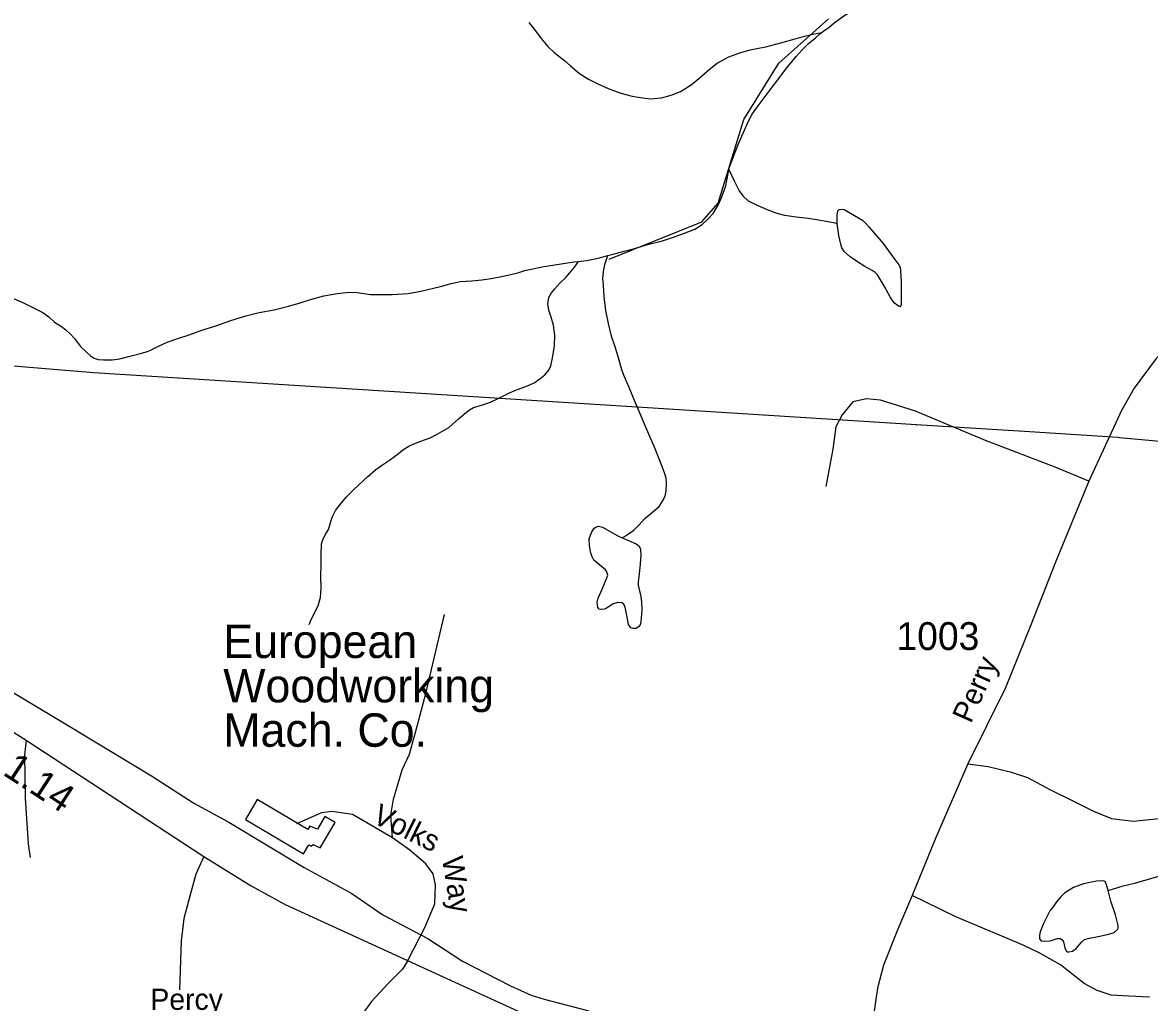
# Model space of a CAD drawing. Extents: x 2126262 to 2293712, y 749403 to 919119.
# Drawn here: x 2170507 to 2175563, y 853973 to 858372 of the extents above; entities that cross this region are included whole.
import ezdxf

# ---------------------------------------------------------------- set-up
doc = ezdxf.new("R2010")
doc.units = 0
for name, color, linetype in [('Exist Cultural Warehouse Building Footprint', 7, 'Continuous'), ('Exist Cultural Warehouse Building Label', 7, 'Continuous'), ('Exist Hydrographic Creek Single Shore', 7, 'Continuous'), ('Exist Hydrographic Misc Water Feature', 7, 'Continuous'), ('Exist Railroad Mainline', 7, 'Continuous'), ('Exist Road Non-System Type 51', 7, 'Continuous'), ('Exist Road Non-System Type 51 Label', 7, 'Continuous'), ('Exist Road Primary NC Attributed', 7, 'Continuous'), ('Exist Road Primary NC Service Mileage Hundredths English Label', 7, 'Continuous'), ('Exist Road Secondary Type 51 Attributed', 7, 'Continuous'), ('Exist Road Secondary Type 51 Label', 7, 'Continuous'), ('Exist Road Secondary Type 51 Number Label', 7, 'Continuous'), ('Exist Utilities Electrical Transmission Line', 7, 'Continuous')]:
    doc.layers.add(name, color=color, linetype=linetype)

msp = doc.modelspace()

# ---------------------------------------------------------------- linework, layer by layer
at = {"layer": 'Exist Cultural Warehouse Building Footprint'}
msp.add_lwpolyline([(2171559.2, 854884), (2171506.7, 854795), (2171767.9, 854640.5), (2171791.7, 854680.8), (2171801.8, 854674.9), (2171810.8, 854682.3), (2171842.9, 854667.5), (2171910.2, 854781.1), (2171863.7, 854808.5), (2171829.7, 854751), (2171796, 854764.1), (2171787.2, 854749.2)], close=True, dxfattribs=at)
at = {"layer": 'Exist Hydrographic Creek Single Shore'}
msp.add_lwpolyline([(2173138.4, 857309.2), (2173554.4, 857477.8), (2173628.4, 857561.6), (2173743.5, 857936.4), (2173900.3, 858189.1), (2174123.4, 858387.8)], dxfattribs=at)
at = {"layer": 'Exist Hydrographic Misc Water Feature'}
for points in [[(2174092.8, 858327.7), (2174102.9, 858335.8), (2174124.8, 858349.9), (2174148.6, 858370), (2174196.4, 858404.3), (2174252.1, 858438.6), (2174298.1, 858462.8), (2174353.8, 858487.1), (2174403.9, 858509.4), (2174431.6, 858527.5), (2174473.4, 858561.8), (2174519.1, 858604), (2174562.8, 858644.3), (2174600.7, 858678.5), (2174632.5, 858706.6), (2174654.6, 858724.7), (2174670.2, 858738.9)], [(2172778.8, 858372.3), (2172809, 858334.5), (2172833.4, 858300.7), (2172863.5, 858264.8), (2172891.6, 858237), (2172939.8, 858199.3), (2172966, 858177.5), (2173006, 858143.6), (2173046.2, 858117.9), (2173084.4, 858098.2), (2173134.6, 858076.4), (2173190.6, 858054.7), (2173242.5, 858041), (2173288.6, 858033.3), (2173324.9, 858029.5), (2173374.5, 858033.8), (2173416.5, 858046), (2173458.6, 858062.2), (2173490.4, 858082.4), (2173514.4, 858098.5), (2173542, 858120.7), (2173564, 858140.8), (2173587.8, 858160.9), (2173623.9, 858189.1), (2173675.5, 858217.4), (2173725.4, 858235.7), (2173771.3, 858249.9), (2173809.2, 858256.2), (2173841.2, 858262.4), (2173909.1, 858280.7), (2173973.1, 858299), (2174014.9, 858311.3), (2174060.8, 858321.5), (2174092.8, 858327.7)], [(2173676.3, 857711.5), (2173676.3, 857715.5), (2173700.1, 857777.7), (2173717.8, 857823.7), (2173739.5, 857875.8), (2173763.1, 857926), (2173781.1, 857960), (2173802.9, 857992.2), (2173838.5, 858040.3), (2173870.3, 858082.5), (2173896, 858114.7), (2173929.8, 858160.9), (2173977.6, 858219.1), (2174005.2, 858249.2), (2174033.1, 858277.4), (2174065.1, 858303.5), (2174084.8, 858321.7), (2174092.8, 858327.7)], [(2173132.5, 857326.6), (2173156.5, 857332.7), (2173206.6, 857345), (2173252.5, 857357.3), (2173316.3, 857377.6), (2173378.2, 857392), (2173428, 857408.2), (2173472.1, 857424.5), (2173523.8, 857444.8), (2173555.8, 857464.9), (2173583.5, 857491.1), (2173605.6, 857515.2), (2173629.4, 857555.3), (2173645, 857589.4), (2173662.8, 857639.5), (2173676.3, 857711.5)], [(2173676.3, 857711.5), (2173700.5, 857661.7), (2173722.9, 857615.8), (2173739.1, 857593.9), (2173763.1, 857572.1), (2173805.3, 857550.3), (2173847.4, 857532.5), (2173891.2, 857516.8), (2173925.5, 857506.9), (2173977.6, 857499.3), (2174031.5, 857493.6), (2174069.6, 857487.8), (2174121.5, 857478.1), (2174151.5, 857472.3), (2174161.5, 857470.3)], [(2174161.5, 857470.3), (2174161.3, 857506.3), (2174165.4, 857526.3), (2174171.3, 857532.3), (2174179.3, 857534.4), (2174193.3, 857532.5), (2174221.4, 857516.6), (2174275.5, 857485), (2174287.6, 857473), (2174303.6, 857455.1), (2174331.9, 857421.3), (2174368, 857379.5), (2174416.4, 857313.8), (2174438.5, 857283.9), (2174444.5, 857274), (2174446.7, 857258), (2174449, 857208), (2174449.4, 857148), (2174449.6, 857108), (2174447.5, 857102), (2174443.6, 857096), (2174435.4, 857100), (2174419.5, 857111.8), (2174413.5, 857119.8), (2174401.2, 857137.8), (2174375, 857187.6), (2174357.1, 857217.5), (2174342.8, 857239.4), (2174332.7, 857249.4), (2174318.8, 857259.2), (2174286.6, 857277.1), (2174248.6, 857300.8), (2174220.3, 857320.7), (2174194.3, 857342.5), (2174182.2, 857360.4), (2174178.1, 857376.4), (2174169.7, 857416.4), (2174161.5, 857470.3)], [(2170458.5, 857135.6), (2170510.5, 857113.9), (2170574.7, 857082.3), (2170598.7, 857070.4), (2170624.8, 857050.6), (2170651, 857026.7), (2170681.1, 857006.9), (2170701.2, 856993), (2170721.3, 856975.2), (2170739.4, 856953.3), (2170767.5, 856917.4), (2170791.9, 856893.5), (2170811.8, 856875.7), (2170827.8, 856865.8), (2170845.8, 856859.9), (2170869.8, 856858), (2170909.8, 856858.2), (2170943.8, 856862.4), (2170981.8, 856872.6), (2171029.7, 856884.9), (2171067.5, 856895.1), (2171081.6, 856901.2), (2171119.6, 856921.4), (2171155.2, 856937.6), (2171203.2, 856953.9), (2171255.1, 856970.2), (2171311.1, 856990.4), (2171374.8, 857010.8), (2171440.9, 857035.2), (2171508.5, 857055.6), (2171568.6, 857069.9), (2171636.5, 857082.2), (2171700.3, 857098.6), (2171748.2, 857112.9), (2171794, 857127.1), (2171858.1, 857145.5), (2171918, 857155.8), (2171971.7, 857162.1), (2172007.8, 857160.3), (2172068.1, 857150.7), (2172116.1, 857150.9), (2172165.7, 857151.2), (2172237.7, 857155.6), (2172293.9, 857165.9), (2172381.6, 857186.4), (2172429.6, 857200.7), (2172471.5, 857208.9), (2172523.5, 857213.2), (2172567.6, 857217.5), (2172609.3, 857223.7), (2172655.4, 857231.9), (2172697.2, 857240.2), (2172729.2, 857248.3), (2172761, 857258.5), (2172839.1, 857274.9), (2172923, 857289.4), (2172980.8, 857297.7), (2173000.7, 857299.8)], [(2171792.3, 855669.5), (2171798.3, 855685.6), (2171816.1, 855719.6), (2171833.7, 855753.8), (2171843.6, 855791.7), (2171847.3, 855833.7), (2171845, 855885.8), (2171846.9, 855939.7), (2171846.5, 855983.7), (2171848.3, 856031.8), (2171854, 856049.7), (2171864.1, 856071.8), (2171879.9, 856095.9), (2171887.9, 856121.9), (2171895.5, 856151.9), (2171911.3, 856182.1), (2171931.4, 856208.1), (2171961.1, 856242.3), (2171990.8, 856272.4), (2172016.9, 856298.6), (2172054.6, 856332.8), (2172092.3, 856365), (2172122.3, 856387.2), (2172154, 856407.3), (2172176, 856423.5), (2172193.8, 856437.6), (2172213.7, 856453.7), (2172239.8, 856469.8), (2172269.5, 856483.9), (2172293.5, 856492.1), (2172335.5, 856508.3), (2172367.3, 856524.5), (2172419.4, 856554.8), (2172463.1, 856593), (2172490.7, 856617.2), (2172512.9, 856633.3), (2172530.5, 856643.4), (2172570.5, 856655.6), (2172606.6, 856667.8), (2172644.3, 856686), (2172686.4, 856706.3), (2172716.3, 856720.4), (2172772.1, 856740.7), (2172802, 856754.9), (2172827.8, 856773), (2172849.8, 856791.1), (2172867.6, 856811.3), (2172877.5, 856831.3), (2172885.3, 856867.3), (2172893, 856919.3), (2172894.9, 856969.3), (2172888.5, 857013.3), (2172878.3, 857049.3), (2172868, 857081.2), (2172864.1, 857109.1), (2172867.8, 857137.1), (2172879.7, 857159.2), (2172893.5, 857175.3), (2172917.4, 857201.4), (2172945.3, 857229.6), (2172983.1, 857273.8), (2173000.7, 857299.8)], [(2173000.7, 857299.8), (2173036.8, 857304), (2173088.9, 857314.3), (2173132.5, 857326.6)], [(2173197.8, 856059.2), (2173207.8, 856065.3), (2173225.6, 856077.4), (2173249.6, 856093.6), (2173273.2, 856117.7), (2173299.3, 856145.8), (2173335.1, 856176), (2173362.8, 856200.2), (2173378.8, 856224.2), (2173390.5, 856246.3), (2173394.6, 856270.3), (2173396.2, 856302.3), (2173394.4, 856326.3), (2173388, 856346.3), (2173373.9, 856386.2), (2173359.5, 856424.1), (2173345.6, 856458), (2173321, 856513.9), (2173298.8, 856565.7), (2173278.5, 856615.6), (2173252.3, 856675.5), (2173228.1, 856733.2), (2173207.8, 856781.1), (2173195.5, 856813.1), (2173183.4, 856857), (2173165.2, 856916.9), (2173148.7, 856964.7), (2173136.2, 857020.7), (2173124.1, 857078.6), (2173117.8, 857128.6), (2173115.5, 857164.5), (2173113.3, 857194.5), (2173111.2, 857224.5), (2173113.1, 857252.5), (2173118.8, 857286.5), (2173132.5, 857326.6)], [(2173197.8, 856059.2), (2173225.8, 856047.4), (2173259.9, 856031.6), (2173274, 856021.7), (2173280, 856007.8), (2173280.4, 855977.8), (2173276.5, 855925.7), (2173272.8, 855883.8), (2173268.7, 855861.8), (2173268.7, 855845.8), (2173281.2, 855795.8), (2173283.3, 855769.8), (2173285.5, 855735.9), (2173281.8, 855681.9), (2173277.7, 855667.8), (2173270.1, 855659.8), (2173260.1, 855651.7), (2173246.1, 855651.7), (2173236.1, 855655.6), (2173225.8, 855669.6), (2173219.9, 855703.5), (2173211.5, 855747.4), (2173205.3, 855761.4), (2173197.3, 855767.4), (2173177.2, 855769.2), (2173153.5, 855761.1), (2173139.5, 855751.1), (2173127.6, 855743), (2173117.6, 855738.9), (2173101.6, 855736.8), (2173093.6, 855738.7), (2173087.6, 855746.7), (2173085.4, 855770.8), (2173089.3, 855788.8), (2173107.1, 855828.8), (2173128.9, 855878.9), (2173132.8, 855890.9), (2173130.5, 855900.9), (2173126.6, 855908.9), (2173122.5, 855914.9), (2173104.5, 855930.8), (2173070.2, 855958.5), (2173064.3, 855970.5), (2173056.1, 855990.5), (2173050.1, 856024.4), (2173049.7, 856054.5), (2173059.5, 856082.5), (2173071.6, 856102.5), (2173079.6, 856106.6), (2173091.5, 856110.7), (2173109.6, 856106.8), (2173143.6, 856087), (2173177.9, 856067.2), (2173197.8, 856059.2)], [(2175378.1, 854476), (2175369.9, 854501.9), (2175363.7, 854515.8), (2175355.7, 854519.8), (2175325.8, 854517.6), (2175267.8, 854505.3), (2175222, 854489.1), (2175184.1, 854464.8), (2175164.2, 854446.8), (2175146.4, 854424.6), (2175130.6, 854402.6), (2175116.6, 854384.5), (2175088.7, 854330.3), (2175075, 854298.2), (2175071.3, 854284.2), (2175069.3, 854270.3), (2175069.3, 854258.3), (2175077.3, 854250.3), (2175091.2, 854248.4), (2175117.2, 854250.5), (2175149.2, 854260.7), (2175163.4, 854260.8), (2175171.4, 854254.8), (2175177.3, 854244.9), (2175183.5, 854218.9), (2175189.6, 854204.9), (2175193.5, 854200.9), (2175201.5, 854201), (2175217.5, 854203.1), (2175235.6, 854217.2), (2175257.3, 854243.3), (2175271.2, 854255.4), (2175293.4, 854261.5), (2175333.4, 854269.7), (2175381.1, 854280), (2175405.1, 854288.1), (2175419.1, 854300.2), (2175423, 854306.2), (2175422.8, 854318.2), (2175410.5, 854366.1), (2175390.4, 854428), (2175378.1, 854476)], [(2175378.1, 854476), (2175445.7, 854496.3), (2175495.8, 854508.6), (2175553.8, 854524.9), (2175609.6, 854541.2)]]:
    msp.add_lwpolyline(points, dxfattribs=at)
at = {"layer": 'Exist Railroad Mainline'}
msp.add_lwpolyline([(2170395.4, 855405.8), (2170748.8, 855193.5), (2170746.6, 855195.3), (2171085.8, 854990.7), (2171085.8, 854990.7), (2171275.8, 854867.8), (2171433.1, 854782.4), (2171770.2, 854579.6), (2171984, 854463), (2172123.4, 854367.3), (2172325, 854260.4), (2172480.7, 854159), (2172696.4, 854048.3), (2172788.9, 854005.8), (2172847.2, 853988.8), (2173048, 853935.8)], dxfattribs=at)
at = {"layer": 'Exist Road Non-System Type 51'}
for points in [[(2175291.7, 856313.9), (2175140.6, 856376.1), (2174828.2, 856496.1), (2174512.9, 856627.4), (2174357.1, 856677.5), (2174292.9, 856683.1), (2174231.5, 856669.1), (2174184.1, 856610.5), (2174156.2, 856557.4), (2174142.3, 856456.9), (2174111.6, 856289.4)], [(2172167.1, 854712), (2172160.1, 854813.9), (2172171.3, 854886.5), (2172210.4, 855017.7), (2172243.8, 855087.5), (2172277.3, 855213.2), (2172316.2, 855359.7), (2172399.9, 855714.3)], [(2170523.8, 855150.1), (2170516.3, 855084), (2170519.1, 854890), (2170531.7, 854684.8), (2170541.4, 854624.7)], [(2174748.8, 855044.3), (2174840.1, 855033.2), (2174937.7, 855008.1), (2175015.8, 854982.9), (2175116.3, 854929.9), (2175216.7, 854879.6), (2175311.5, 854832.2), (2175392.4, 854798.7), (2175490.1, 854787.5), (2175606.5, 854798.6), (2175701.3, 854809.7), (2175804.5, 854854.4), (2175941.2, 854887.9), (2176161.6, 854918.6), (2176292.7, 854941), (2176396, 854982.8), (2176515.9, 855041.5)], [(2172167.1, 854712), (2172051.3, 854780.4), (2171987.2, 854816.7), (2171895.1, 854830.7), (2171847.7, 854825.1), (2171736.1, 854774.8)], [(2172235.3, 854161.7), (2172311.5, 854310.6), (2172356.1, 854416.7), (2172359.6, 854501.2), (2172349.8, 854551.4), (2172316.4, 854596.1), (2172245.2, 854657.5), (2172167.1, 854712)], [(2171320.9, 854628.7), (2171283.9, 854549.9), (2171253.2, 854433.5), (2171231.2, 854350.1), (2171218.1, 854249.1), (2171211.5, 854029.6)], [(2175563.4, 853996.9), (2175471.3, 854001.1), (2175391.8, 854006.7), (2175329.1, 854027.7), (2175269.8, 854059.1), (2175163.8, 854142.8), (2175068.9, 854195.9), (2174999.2, 854229.4), (2174918.3, 854262.9), (2174695.1, 854357.8), (2174498.1, 854453.1)], [(2172235.3, 854161.7), (2172211.5, 854122.6), (2172147.4, 854058.4), (2172072.1, 853977.4), (2172009.3, 853890.9), (2171987, 853811.3), (2172007.9, 853755.5), (2172044.2, 853701), (2172059.5, 853648), (2172053.9, 853622.8), (2172005.1, 853608.9)]]:
    msp.add_lwpolyline(points, dxfattribs=at)
at = {"layer": 'Exist Road Primary NC Attributed'}
msp.add_lwpolyline([(2168931.4, 856172), (2169415.2, 855847.7), (2170523.8, 855150.1), (2171320.9, 854628.7), (2171533, 854497.4), (2171685, 854413.7), (2172906.9, 853853.9), (2173060.3, 853796.6), (2173229.1, 853765.9), (2173797.5, 853716.4), (2174305.2, 853680.1)], dxfattribs=at)
at = {"layer": 'Exist Road Secondary Type 51 Attributed'}
msp.add_lwpolyline([(2177214.5, 858489.1), (2177145.4, 858365.6), (2177029.7, 858186.9), (2176811.4, 857933.5), (2176662.1, 857793.9), (2176164.9, 857366), (2175994.7, 857229.7), (2175740.9, 857014.7), (2175593, 856863.9), (2175494, 856731.3), (2175438.2, 856630.8), (2175291.7, 856313.9), (2175141.8, 855950.2), (2175033, 855671), (2174915.8, 855383.4), (2174748.8, 855044.3), (2174601, 854706.5), (2174498.1, 854453.1), (2174434, 854302.4), (2174370, 854141.5), (2174342.2, 854038.2), (2174313, 853832.8)], dxfattribs=at)
at = {"layer": 'Exist Utilities Electrical Transmission Line'}
msp.add_lwpolyline([(2194443.8, 856159.1), (2192097.8, 856076.3), (2189352.2, 855988.7), (2188053.3, 855966.4), (2186708.2, 855959.8), (2184737.1, 855980.3), (2180934.6, 856040.1), (2180488.6, 856047.5), (2180058.1, 856081.2), (2179591.1, 856130.3), (2175429, 856507.9), (2175420.9, 856509.6), (2174978.5, 856537.2), (2174516.1, 856566.1), (2174518.1, 856566.3), (2170826.6, 856799), (2170356, 856837.9), (2169900.2, 856834.9), (2168526, 856762.5)], dxfattribs=at)

# ---------------------------------------------------------------- texts
at = {"layer": 'Exist Cultural Warehouse Building Label'}
for s, p in [('European', (2171407.6, 855519.6)), ('Woodworking', (2171407.6, 855320.4)), ('Mach. Co.', (2171407.6, 855121.2))]:
    msp.add_text(s, height=150, dxfattribs=at).set_placement(p)
at = {"layer": 'Exist Road Non-System Type 51 Label'}
for s, rotation, p in [('Volks', 333.7994, (2172070.8, 854783.3)), ('Way', 279.3058, (2172388.3, 854620.7))]:
    msp.add_text(s, height=95, rotation=rotation, dxfattribs=at).set_placement(p)
msp.add_text('Percy', height=95, dxfattribs=at).set_placement((2171080.9, 853940))
at = {"layer": 'Exist Road Primary NC Service Mileage Hundredths English Label'}
msp.add_text('1.14', height=125, rotation=326.8112, dxfattribs=at).set_placement((2170413.1, 854998.5))
at = {"layer": 'Exist Road Secondary Type 51 Label'}
msp.add_text('Perry', height=95, rotation=66.0359, dxfattribs=at).set_placement((2174761.7, 855222.2))
at = {"layer": 'Exist Road Secondary Type 51 Number Label'}
msp.add_text('1003', height=125, dxfattribs=at).set_placement((2174428.1, 855555.4))

doc.saveas('drawing.dxf')
